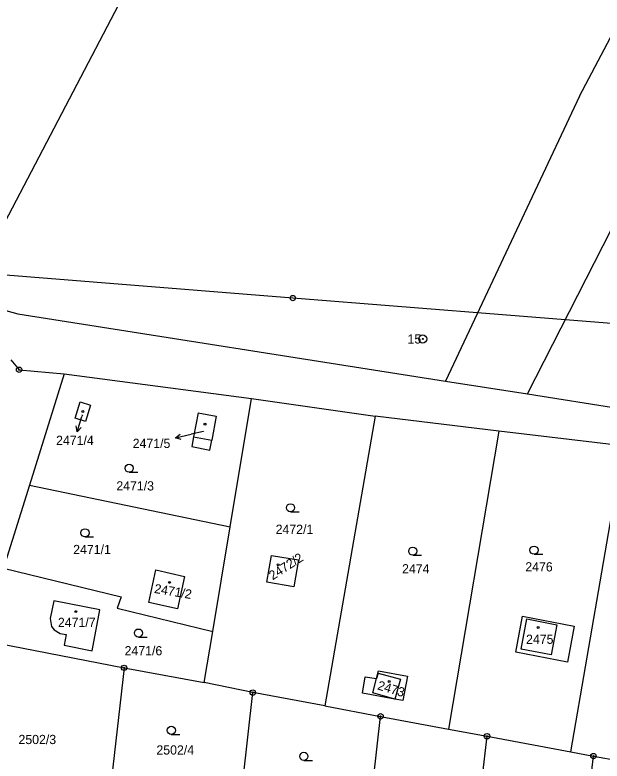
# Model space of a CAD drawing. Extents: x -755819 to -753140, y -1169796 to -1166000.
# Drawn here: x -754984.3 to -754875.9, y -1168962.2 to -1168824.4 of the extents above; entities that cross this region are included whole.
import ezdxf

# ---------------------------------------------------------------- set-up
doc = ezdxf.new("R2010")
doc.units = 0
for name, color, linetype in [('Vrstva 1', 7, 'Continuous'), ('Vrstva 12', 7, 'Continuous'), ('Vrstva 16', 7, 'Continuous'), ('Vrstva 17', 7, 'Continuous'), ('Vrstva 18', 7, 'Continuous'), ('Vrstva 19', 7, 'Continuous'), ('Vrstva 24', 7, 'Continuous'), ('Vrstva 25', 7, 'Continuous'), ('Vrstva 26', 7, 'Continuous'), ('Vrstva 4', 7, 'Continuous'), ('Vrstva 6', 7, 'Continuous')]:
    doc.layers.add(name, color=color, linetype=linetype)

msp = doc.modelspace()

# ---------------------------------------------------------------- linework, layer by layer
at = {"layer": 'Vrstva 1'}
for p, q in [((-754992.11, -1168877.33), (-754983.77, -1168879.62)), ((-754983.77, -1168879.62), (-754904.8, -1168892.05)), ((-754985.09, -1168888.12), (-754983.53, -1168889.95)), ((-754983.53, -1168889.95), (-754975.22, -1168890.73)), ((-754975.22, -1168890.73), (-754981.64, -1168911.27)), ((-754975.22, -1168890.73), (-754940.61, -1168895.29)), ((-754904.8, -1168892.05), (-754889.68, -1168894.43)), ((-754889.68, -1168894.43), (-754871.98, -1168897.21)), ((-754973.18, -1168898.91), (-754972.26, -1168895.87)), ((-754972.26, -1168895.87), (-754970.36, -1168896.49)), ((-754944.55, -1168918.94), (-754940.61, -1168895.29)), ((-754940.61, -1168895.29), (-754917.77, -1168898.54)), ((-754970.36, -1168896.49), (-754971.3, -1168899.49)), ((-754950.5, -1168897.89), (-754951.33, -1168902.32)), ((-754950.5, -1168897.89), (-754947.12, -1168898.53)), ((-754947.12, -1168898.53), (-754947.96, -1168902.99)), ((-754917.77, -1168898.54), (-754927.07, -1168952.04)), ((-754894.96, -1168901.27), (-754917.77, -1168898.54)), ((-754971.3, -1168899.49), (-754973.18, -1168898.91)), ((-754894.96, -1168901.27), (-754904.24, -1168956.3)), ((-754871.94, -1168904.02), (-754894.96, -1168901.27)), ((-754951.33, -1168902.32), (-754951.67, -1168904.14)), ((-754951.67, -1168904.14), (-754948.32, -1168904.83)), ((-754948.32, -1168904.83), (-754947.96, -1168902.99)), ((-754881.68, -1168960.5), (-754871.94, -1168904.02)), ((-754981.64, -1168911.27), (-754986.41, -1168926.58)), ((-754981.64, -1168911.27), (-754944.55, -1168918.94)), ((-754947.78, -1168938.29), (-754944.55, -1168918.94)), ((-754937.77, -1168929.21), (-754936.92, -1168924.25)), ((-754936.92, -1168924.25), (-754931.97, -1168925.05)), ((-754931.97, -1168925.05), (-754932.81, -1168930.04)), ((-754986.41, -1168926.58), (-754964.71, -1168931.88)), ((-754959.6, -1168932.92), (-754958.26, -1168926.89)), ((-754958.26, -1168926.89), (-754952.99, -1168928.14)), ((-754952.99, -1168928.14), (-754954.31, -1168934.09)), ((-754932.81, -1168930.04), (-754937.77, -1168929.21)), ((-754977.13, -1168932.61), (-754977.82, -1168935.87)), ((-754968.6, -1168934.29), (-754977.13, -1168932.61)), ((-754964.71, -1168931.88), (-754965.45, -1168934.01)), ((-754954.31, -1168934.09), (-754959.6, -1168932.92)), ((-754970.04, -1168941.85), (-754968.6, -1168934.29)), ((-754965.45, -1168934.01), (-754947.78, -1168938.29)), ((-754977.82, -1168935.87), (-754977.55, -1168937.36)), ((-754977.55, -1168937.36), (-754977.08, -1168938)), ((-754977.08, -1168938), (-754975.93, -1168938.65)), ((-754949.35, -1168947.7), (-754947.78, -1168938.29)), ((-754990.71, -1168939.81), (-754964.14, -1168945)), ((-754975.93, -1168938.65), (-754974.86, -1168938.87)), ((-754974.86, -1168938.87), (-754975.24, -1168940.81)), ((-754975.24, -1168940.81), (-754970.04, -1168941.85)), ((-754964.14, -1168945), (-754966.9, -1168969.37)), ((-754964.14, -1168945), (-754949.35, -1168947.7)), ((-754940.38, -1168949.56), (-754949.35, -1168947.7)), ((-754943.17, -1168974.1), (-754940.38, -1168949.56)), ((-754927.07, -1168952.04), (-754940.38, -1168949.56)), ((-754927.07, -1168952.04), (-754916.79, -1168953.96)), ((-754919.63, -1168978.8), (-754916.79, -1168953.96)), ((-754916.79, -1168953.96), (-754904.24, -1168956.3)), ((-754904.24, -1168956.3), (-754897.13, -1168957.63)), ((-754900.02, -1168982.71), (-754897.13, -1168957.63)), ((-754897.13, -1168957.63), (-754881.68, -1168960.5)), ((-754881.68, -1168960.5), (-754877.47, -1168961.29)), ((-754880.41, -1168986.62), (-754877.47, -1168961.29)), ((-754877.47, -1168961.29), (-754858.89, -1168964.75))]:
    msp.add_line(p, q, dxfattribs=at)
at = {"layer": 'Vrstva 12'}
for p, q in [((-754932.99, -1168876.72), (-755010.47, -1168870.56)), ((-754852.01, -1168883.15), (-754932.99, -1168876.72))]:
    msp.add_line(p, q, dxfattribs=at)
at = {"layer": 'Vrstva 16'}
for p, q in [((-754972.84, -1168901.44), (-754971.93, -1168898.58)), ((-754971.86, -1168898.36), (-754971.93, -1168898.58)), ((-754949.51, -1168901.37), (-754951.75, -1168901.88)), ((-754954.68, -1168902.54), (-754951.75, -1168901.88))]:
    msp.add_line(p, q, dxfattribs=at)
for points in [[(-754972.06, -1168900.64), (-754972.84, -1168901.44), (-754973.02, -1168900.33)], [(-754953.59, -1168902.81), (-754954.68, -1168902.54), (-754953.81, -1168901.83)]]:
    msp.add_lwpolyline(points, dxfattribs=at)
at = {"layer": 'Vrstva 24'}
for centre, radius in [((-754909, -1168884.27), 0.75), ((-754909, -1168884.27), 0.1), ((-754983.53, -1168889.95), 0.5), ((-754983.53, -1168889.95), 0.1), ((-754964.14, -1168945), 0.5), ((-754964.14, -1168945), 0.1), ((-754940.38, -1168949.56), 0.5), ((-754940.38, -1168949.56), 0.1), ((-754916.79, -1168953.96), 0.5), ((-754916.79, -1168953.96), 0.1), ((-754897.13, -1168957.63), 0.5), ((-754897.13, -1168957.63), 0.1), ((-754877.47, -1168961.29), 0.5), ((-754877.47, -1168961.29), 0.1)]:
    msp.add_circle(centre, radius, dxfattribs=at)
at = {"layer": 'Vrstva 25'}
for p, q in [((-754963.21, -1168908.89), (-754961.61, -1168908.89)), ((-754933.42, -1168916.19), (-754931.82, -1168916.19)), ((-754971.37, -1168920.82), (-754969.77, -1168920.82)), ((-754910.84, -1168924.2), (-754909.24, -1168924.2)), ((-754888.45, -1168924.02), (-754886.85, -1168924.02)), ((-754961.5, -1168939.33), (-754959.9, -1168939.33)), ((-754955.43, -1168957.3), (-754953.83, -1168957.3)), ((-754930.95, -1168962.1), (-754929.35, -1168962.1))]:
    msp.add_line(p, q, dxfattribs=at)
for centre, radius in [((-754971.77, -1168897.68), 0.175), ((-754949.21, -1168900.02), 0.175), ((-754963.21, -1168908.14), 0.75), ((-754933.42, -1168915.44), 0.75), ((-754971.37, -1168920.07), 0.75), ((-754910.84, -1168923.45), 0.75), ((-754888.45, -1168923.27), 0.75), ((-754935.69, -1168925.97), 0.175), ((-754955.76, -1168929.22), 0.175), ((-754973.08, -1168934.62), 0.175), ((-754961.5, -1168938.58), 0.75), ((-754887.69, -1168937.55), 0.175), ((-754915.22, -1168947.54), 0.175), ((-754955.43, -1168956.55), 0.75), ((-754930.95, -1168961.35), 0.75)]:
    msp.add_circle(centre, radius, dxfattribs=at)
at = {"layer": 'Vrstva 26'}
msp.add_circle((-754932.99, -1168876.72), 0.5, dxfattribs=at)
at = {"layer": 'Vrstva 4'}
for p, q in [((-754951.33, -1168902.32), (-754947.96, -1168902.99)), ((-754891.83, -1168942.13), (-754890.56, -1168935.49)), ((-754890.56, -1168935.49), (-754881.03, -1168937.31)), ((-754881.03, -1168937.31), (-754882.28, -1168943.93)), ((-754882.28, -1168943.93), (-754891.83, -1168942.13)), ((-754920.12, -1168949.68), (-754919.64, -1168946.67)), ((-754919.64, -1168946.67), (-754917.55, -1168947)), ((-754917.55, -1168947), (-754917.18, -1168945.58)), ((-754917.18, -1168945.58), (-754911.83, -1168946.56)), ((-754911.83, -1168946.56), (-754912.67, -1168951.06)), ((-754914.14, -1168950.79), (-754920.12, -1168949.68)), ((-754912.67, -1168951.06), (-754914.14, -1168950.79))]:
    msp.add_line(p, q, dxfattribs=at)
at = {"layer": 'Vrstva 6'}
for p, q in [((-754880.05, -1168839.42), (-754825.63, -1168736.28)), ((-754993.59, -1168876.92), (-754959.71, -1168812.1)), ((-754889.68, -1168894.43), (-754851.74, -1168819.91)), ((-754880.05, -1168839.42), (-754904.8, -1168892.05)), ((-754890.83, -1168941.53), (-754889.76, -1168935.97)), ((-754889.76, -1168935.97), (-754884.25, -1168937.07)), ((-754884.25, -1168937.07), (-754885.31, -1168942.59)), ((-754885.31, -1168942.59), (-754890.83, -1168941.53)), ((-754917.23, -1168945.99), (-754917.55, -1168947)), ((-754917.23, -1168945.99), (-754913.13, -1168947.12)), ((-754918.23, -1168949.61), (-754917.55, -1168947)), ((-754913.13, -1168947.12), (-754914.14, -1168950.79)), ((-754914.14, -1168950.79), (-754918.23, -1168949.61))]:
    msp.add_line(p, q, dxfattribs=at)

# ---------------------------------------------------------------- texts
at = {"layer": 'Vrstva 16'}
for s, p in [('2471/4', (-754976.71, -1168903.85)), ('2471/5', (-754962.56, -1168904.41))]:
    msp.add_text(s, height=1.7, dxfattribs=at).set_placement(p)
at = {"layer": 'Vrstva 17'}
msp.add_text('15', height=1.7, dxfattribs=at).set_placement((-754911.81, -1168885.12))
at = {"layer": 'Vrstva 18'}
for s, p in [('2471/3', (-754965.58, -1168912.25)), ('2472/1', (-754936.16, -1168920.26)), ('2471/1', (-754973.55, -1168924)), ('2474', (-754912.82, -1168927.56)), ('2476', (-754890.06, -1168927.2)), ('2471/6', (-754964.06, -1168942.69)), ('2502/3', (-754983.65, -1168959.08)), ('2502/4', (-754958.18, -1168961.01))]:
    msp.add_text(s, height=1.7, dxfattribs=at).set_placement(p)
at = {"layer": 'Vrstva 19'}
for s, height, p in [('2471/4', 0.1, (-754972.08, -1168898.36)), ('2471/5', 0.1, (-754949.74, -1168901.37)), ('2471/7', 1.7, (-754976.37, -1168937.46)), ('2475', 1.7, (-754889.92, -1168940.57))]:
    msp.add_text(s, height=height, dxfattribs=at).set_placement(p)
for s, rotation, p in [('2472/2', 32.8305, (-754936.72, -1168928.86)), ('2471/2', 350.5356, (-754958.67, -1168931.15)), ('2473', 343.3163, (-754917.49, -1168948.96))]:
    msp.add_text(s, height=1.7, rotation=rotation, dxfattribs=at).set_placement(p)

doc.saveas('drawing.dxf')
